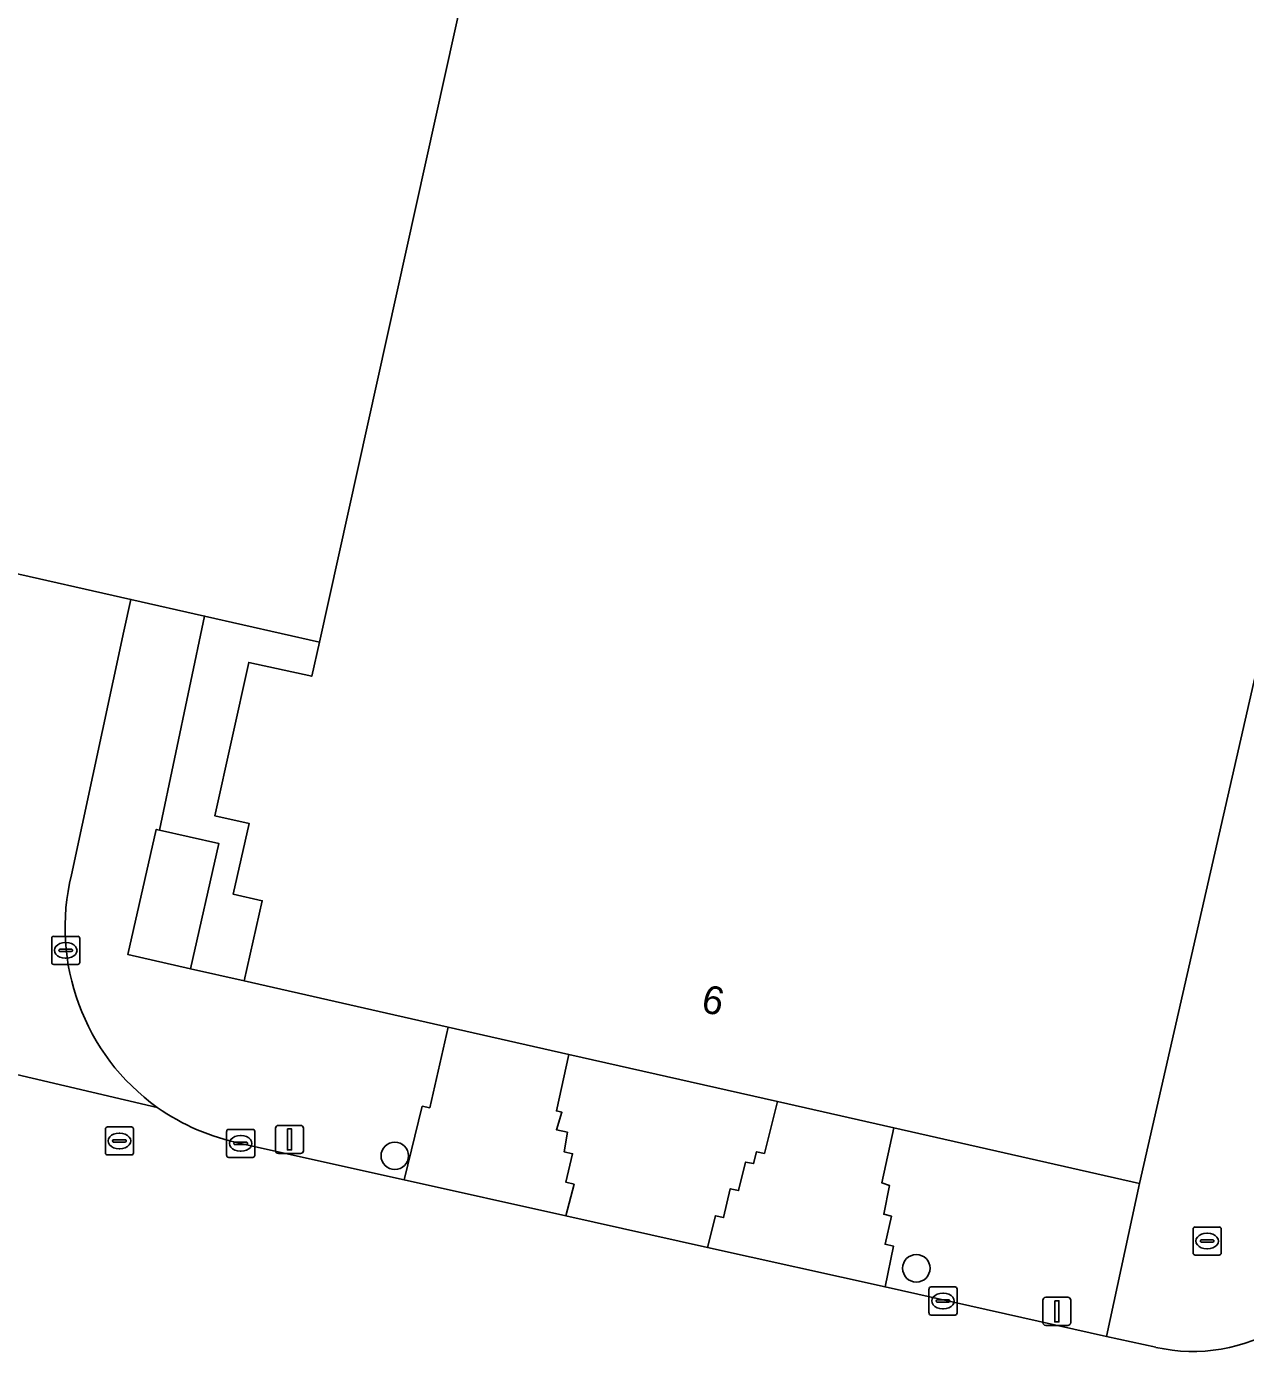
# Model space of a CAD drawing. Extents: x 161771 to 163125, y 382475 to 383179.
# Drawn here: x 162444.79 to 162488.21, y 382770.08 to 382817.29 of the extents above; entities that cross this region are included whole.
import ezdxf

# ---------------------------------------------------------------- set-up
doc = ezdxf.new("R2010")
doc.units = 0
for name, color, linetype in [('IMGEO_Boom', 7, 'Continuous'), ('IMGEO_Brandkraan', 7, 'Continuous'), ('IMGEO_Erf', 7, 'Continuous'), ('IMGEO_Kolk', 7, 'Continuous'), ('IMGEO_Lichtmast', 7, 'Continuous'), ('IMGEO_Pand', 7, 'Continuous'), ('IMGEO_Pand_nummerreeks', 7, 'Continuous'), ('IMGEO_Rijbaan_lokaal_open', 7, 'Continuous'), ('IMGEO_Rioolput', 7, 'Continuous'), ('IMGEO_Voetpad_open', 7, 'Continuous')]:
    doc.layers.add(name, color=color, linetype=linetype)

msp = doc.modelspace()

# ---------------------------------------------------------------- linework, layer by layer
at = {"layer": 'IMGEO_Boom'}
for centre in [(162457.91, 382777.051), (162476.489, 382773.042)]:
    msp.add_circle(centre, 0.489, dxfattribs=at)
at = {"layer": 'IMGEO_Brandkraan'}
for p, q in [((162486.423, 382774.514), (162487.275, 382774.514)), ((162486.348, 382773.588), (162486.348, 382774.44)), ((162486.607, 382774.008), (162486.607, 382774.02)), ((162486.65, 382774.057), (162487.048, 382774.057)), ((162486.836, 382774.294), (162486.861, 382774.294)), ((162487.091, 382774.02), (162487.091, 382774.008)), ((162487.349, 382774.44), (162487.349, 382773.588)), ((162487.045, 382773.971), (162486.647, 382773.971)), ((162486.859, 382773.734), (162486.834, 382773.734)), ((162487.275, 382773.514), (162486.423, 382773.514))]:
    msp.add_line(p, q, dxfattribs=at)
for points in [[(162486.423, 382774.514), (162487.275, 382774.514)], [(162486.348, 382773.588), (162486.348, 382774.44)], [(162487.349, 382774.44), (162487.349, 382773.588)], [(162487.275, 382773.514), (162486.423, 382773.514)]]:
    msp.add_lwpolyline(points, dxfattribs=at)
for centre, radius, start, end in [((162486.425, 382774.438), 0.0765, 91.552, 178.448), ((162486.425, 382774.438), 0.0765, 91.552, 178.448), ((162487.273, 382774.438), 0.0765, 1.552, 88.448), ((162487.273, 382774.438), 0.0765, 1.552, 88.448), ((162486.647, 382774.017), 0.0403, 85.8775, 175.7526), ((162487.052, 382774.019), 0.0386, 1.7309, 96.639), ((162486.425, 382773.59), 0.0765, 181.552, 268.448), ((162486.425, 382773.59), 0.0765, 181.552, 268.448), ((162486.644, 382774.007), 0.0366, 178.938, 274.7102), ((162487.048, 382774.014), 0.043, 264.8664, 352.4533), ((162487.273, 382773.59), 0.0765, 271.552, 358.448), ((162487.273, 382773.59), 0.0765, 271.552, 358.448)]:
    msp.add_arc(centre, radius, start, end, dxfattribs=at)
for centre, major_axis, ratio, start_param, end_param in [((162486.835, 382774.014), (-0.387, 0.002), 0.722429, 4.712389, 7.853982), ((162486.86, 382774.014), (-0.39, 0.002), 0.717154, 1.570796, 4.712389)]:
    msp.add_ellipse(centre, major_axis=major_axis, ratio=ratio, start_param=start_param, end_param=end_param, dxfattribs=at)
at = {"layer": 'IMGEO_Erf'}
msp.add_lwpolyline([(162452.718, 382788.893), (162451.506, 382789.16), (162452.711, 382794.629), (162454.955, 382794.134), (162455.231, 382795.352), (162451.134, 382796.279), (162449.535, 382788.653), (162451.646, 382788.176), (162450.637, 382783.714), (162452.546, 382783.282), (162453.192, 382786.141), (162452.148, 382786.378)], close=True, dxfattribs=at)
at = {"layer": 'IMGEO_Kolk'}
for p, q in [((162445.689, 382783.944), (162445.689, 382784.796)), ((162445.764, 382784.87), (162446.616, 382784.87)), ((162445.991, 382784.413), (162446.389, 382784.413)), ((162446.177, 382784.65), (162446.202, 382784.65)), ((162446.69, 382784.796), (162446.69, 382783.944)), ((162445.948, 382784.364), (162445.948, 382784.376)), ((162446.386, 382784.327), (162445.988, 382784.327)), ((162446.2, 382784.09), (162446.175, 382784.09)), ((162446.432, 382784.376), (162446.432, 382784.364)), ((162446.616, 382783.87), (162445.764, 382783.87)), ((162451.922, 382777.067), (162451.922, 382777.919)), ((162451.997, 382777.993), (162452.849, 382777.993)), ((162452.923, 382777.919), (162452.923, 382777.067)), ((162452.181, 382777.487), (162452.181, 382777.499)), ((162452.619, 382777.45), (162452.221, 382777.45)), ((162452.224, 382777.536), (162452.622, 382777.536)), ((162452.41, 382777.773), (162452.435, 382777.773)), ((162452.665, 382777.499), (162452.665, 382777.487)), ((162452.849, 382776.993), (162451.997, 382776.993)), ((162452.433, 382777.213), (162452.408, 382777.213)), ((162476.94, 382771.452), (162476.94, 382772.304)), ((162477.015, 382772.378), (162477.867, 382772.378)), ((162477.428, 382772.158), (162477.453, 382772.158)), ((162477.941, 382772.304), (162477.941, 382771.452)), ((162477.199, 382771.872), (162477.199, 382771.884)), ((162477.637, 382771.835), (162477.239, 382771.835)), ((162477.242, 382771.921), (162477.64, 382771.921)), ((162477.683, 382771.884), (162477.683, 382771.872)), ((162477.867, 382771.378), (162477.015, 382771.378)), ((162477.451, 382771.598), (162477.426, 382771.598))]:
    msp.add_line(p, q, dxfattribs=at)
for points in [[(162445.689, 382783.944), (162445.689, 382784.796)], [(162445.764, 382784.87), (162446.616, 382784.87)], [(162446.69, 382784.796), (162446.69, 382783.944)], [(162446.616, 382783.87), (162445.764, 382783.87)], [(162451.922, 382777.067), (162451.922, 382777.919)], [(162451.997, 382777.993), (162452.849, 382777.993)], [(162452.923, 382777.919), (162452.923, 382777.067)], [(162452.849, 382776.993), (162451.997, 382776.993)], [(162476.94, 382771.452), (162476.94, 382772.304)], [(162477.015, 382772.378), (162477.867, 382772.378)], [(162477.941, 382772.304), (162477.941, 382771.452)], [(162477.867, 382771.378), (162477.015, 382771.378)]]:
    msp.add_lwpolyline(points, dxfattribs=at)
for centre, radius, start, end in [((162445.766, 382784.794), 0.0765, 91.552, 178.448), ((162445.766, 382784.794), 0.0765, 91.552, 178.448), ((162445.988, 382784.373), 0.0403, 85.8775, 175.7526), ((162446.393, 382784.375), 0.0386, 1.7309, 96.639), ((162446.614, 382784.794), 0.0765, 1.552, 88.448), ((162446.614, 382784.794), 0.0765, 1.552, 88.448), ((162445.766, 382783.946), 0.0765, 181.552, 268.448), ((162445.766, 382783.946), 0.0765, 181.552, 268.448), ((162445.985, 382784.363), 0.0366, 178.938, 274.7102), ((162446.389, 382784.37), 0.043, 264.8664, 352.4533), ((162446.614, 382783.946), 0.0765, 271.552, 358.448), ((162446.614, 382783.946), 0.0765, 271.552, 358.448), ((162451.999, 382777.917), 0.0765, 91.552, 178.448), ((162451.999, 382777.917), 0.0765, 91.552, 178.448), ((162452.847, 382777.917), 0.0765, 1.552, 88.448), ((162452.847, 382777.917), 0.0765, 1.552, 88.448), ((162452.221, 382777.496), 0.0403, 85.8775, 175.7526), ((162452.218, 382777.486), 0.0366, 178.938, 274.7102), ((162452.622, 382777.493), 0.043, 264.8664, 352.4533), ((162452.626, 382777.498), 0.0386, 1.7309, 96.639), ((162451.999, 382777.069), 0.0765, 181.552, 268.448), ((162451.999, 382777.069), 0.0765, 181.552, 268.448), ((162452.847, 382777.069), 0.0765, 271.552, 358.448), ((162452.847, 382777.069), 0.0765, 271.552, 358.448), ((162477.017, 382772.302), 0.0765, 91.552, 178.448), ((162477.017, 382772.302), 0.0765, 91.552, 178.448), ((162477.865, 382772.302), 0.0765, 1.552, 88.448), ((162477.865, 382772.302), 0.0765, 1.552, 88.448), ((162477.239, 382771.881), 0.0403, 85.8775, 175.7526), ((162477.236, 382771.871), 0.0366, 178.938, 274.7102), ((162477.64, 382771.878), 0.043, 264.8664, 352.4533), ((162477.644, 382771.883), 0.0386, 1.7309, 96.639), ((162477.017, 382771.454), 0.0765, 181.552, 268.448), ((162477.017, 382771.454), 0.0765, 181.552, 268.448), ((162477.865, 382771.454), 0.0765, 271.552, 358.448), ((162477.865, 382771.454), 0.0765, 271.552, 358.448)]:
    msp.add_arc(centre, radius, start, end, dxfattribs=at)
for centre, major_axis, ratio, start_param, end_param in [((162446.176, 382784.37), (-0.387, 0.002), 0.722429, 4.712389, 7.853982), ((162446.201, 382784.37), (-0.39, 0.002), 0.717154, 1.570796, 4.712389), ((162452.409, 382777.493), (-0.387, 0.002), 0.722429, 4.712389, 7.853982), ((162452.434, 382777.493), (-0.39, 0.002), 0.717154, 1.570796, 4.712389), ((162477.427, 382771.878), (-0.387, 0.002), 0.722429, 4.712389, 7.853982), ((162477.452, 382771.878), (-0.39, 0.002), 0.717154, 1.570796, 4.712389)]:
    msp.add_ellipse(centre, major_axis=major_axis, ratio=ratio, start_param=start_param, end_param=end_param, dxfattribs=at)
at = {"layer": 'IMGEO_Lichtmast'}
for p, q in [((162453.664, 382777.233), (162453.664, 382778.033)), ((162453.664, 382778.033), (162453.664, 382777.233)), ((162453.764, 382778.133), (162454.554, 382778.133)), ((162454.554, 382778.133), (162453.764, 382778.133)), ((162454.654, 382778.033), (162454.654, 382777.233)), ((162454.654, 382777.233), (162454.654, 382778.033)), ((162454.554, 382777.133), (162453.764, 382777.133)), ((162453.764, 382777.133), (162454.554, 382777.133)), ((162480.997, 382771.109), (162480.997, 382771.909)), ((162480.997, 382771.909), (162480.997, 382771.109)), ((162481.097, 382772.009), (162481.887, 382772.009)), ((162481.887, 382772.009), (162481.097, 382772.009)), ((162481.987, 382771.909), (162481.987, 382771.109)), ((162481.987, 382771.109), (162481.987, 382771.909)), ((162481.887, 382771.009), (162481.097, 382771.009)), ((162481.097, 382771.009), (162481.887, 382771.009))]:
    msp.add_line(p, q, dxfattribs=at)
for points in [[(162454.084, 382778.008), (162454.234, 382778.008), (162454.234, 382777.258), (162454.084, 382777.258), (162454.084, 382778.008)], [(162481.417, 382771.884), (162481.567, 382771.884), (162481.567, 382771.134), (162481.417, 382771.134), (162481.417, 382771.884)]]:
    msp.add_lwpolyline(points, dxfattribs=at)
for centre, start, end in [((162453.764, 382778.033), 90, 180), ((162453.764, 382778.033), 90, 180), ((162454.554, 382778.033), 0, 90), ((162454.554, 382778.033), 360, 90), ((162453.764, 382777.233), 180, 270), ((162453.764, 382777.233), 180, 270), ((162454.554, 382777.233), 270, 0), ((162454.554, 382777.233), 270, 0), ((162481.097, 382771.909), 90, 180), ((162481.097, 382771.909), 90, 180), ((162481.887, 382771.909), 0, 90), ((162481.887, 382771.909), 360, 90), ((162481.097, 382771.109), 180, 270), ((162481.097, 382771.109), 180, 270), ((162481.887, 382771.109), 270, 0), ((162481.887, 382771.109), 270, 0)]:
    msp.add_arc(centre, 0.1, start, end, dxfattribs=at)
at = {"layer": 'IMGEO_Pand'}
for points in [[(162461.08, 382821.814), (162440.569, 382826.284), (162440.118, 382824.285), (162438.383, 382816.594), (162434.638, 382800.011), (162448.511, 382796.872), (162451.134, 382796.279), (162455.231, 382795.352)], [(162449.535, 382788.653), (162449.416, 382788.68), (162448.407, 382784.218), (162450.637, 382783.714), (162451.646, 382788.176)]]:
    msp.add_lwpolyline(points, close=True, dxfattribs=at)
msp.add_lwpolyline([(162461.08, 382821.814), (162455.231, 382795.352), (162454.955, 382794.134), (162452.711, 382794.629), (162451.506, 382789.16), (162452.718, 382788.893), (162452.148, 382786.378), (162453.192, 382786.141), (162452.546, 382783.282), (162459.808, 382781.639), (162464.109, 382780.666), (162471.546, 382778.983), (162475.689, 382778.046), (162484.441, 382776.066), (162488.665, 382794.601)], dxfattribs=at)
at = {"layer": 'IMGEO_Rijbaan_lokaal_open'}
for points in [[(162446.392, 382787.06), (162448.264, 382795.747), (162448.511, 382796.872), (162434.638, 382800.011), (162428.836, 382801.323), (162417.285, 382803.957), (162411.148, 382805.346), (162401.005, 382807.642), (162399.448, 382801.277), (162407.235, 382799.581), (162410.274, 382798.919), (162415.942, 382797.685), (162418.96, 382797.027), (162421.977, 382796.37), (162424.992, 382795.714), (162436.645, 382793.176), (162438.881, 382789.461), (162439.945, 382789.15)], [(162440.771, 382787.92), (162439.36, 382781.13), (162449.451, 382778.771)], [(162449.451, 382778.771), (162439.36, 382781.13), (162439.088, 382779.821), (162438.526, 382776.682)], [(162485.023, 382770.227), (162483.267, 382770.618), (162475.373, 382772.378), (162469.052, 382773.786), (162464.007, 382774.911), (162458.242, 382776.195), (162452.419, 382777.493)]]:
    msp.add_lwpolyline(points, dxfattribs=at)
for centre, radius, start, end in [((162454.076, 382785.187), 7.909, 166.301, 234.2115), ((162454.06, 382785.39), 8.066, 235.1487, 258.2585), ((162486.346, 382776.047), 5.969, 257.1937, 347.2586)]:
    msp.add_arc(centre, radius, start, end, dxfattribs=at)
at = {"layer": 'IMGEO_Rioolput'}
for p, q in [((162447.602, 382777.155), (162447.602, 382778.007)), ((162447.677, 382778.081), (162448.529, 382778.081)), ((162448.09, 382777.861), (162448.115, 382777.861)), ((162448.603, 382778.007), (162448.603, 382777.155)), ((162447.861, 382777.575), (162447.861, 382777.587)), ((162448.299, 382777.538), (162447.901, 382777.538)), ((162447.904, 382777.624), (162448.302, 382777.624)), ((162448.345, 382777.587), (162448.345, 382777.575)), ((162448.529, 382777.081), (162447.677, 382777.081)), ((162448.113, 382777.301), (162448.088, 382777.301))]:
    msp.add_line(p, q, dxfattribs=at)
for points in [[(162447.602, 382777.155), (162447.602, 382778.007)], [(162447.677, 382778.081), (162448.529, 382778.081)], [(162448.603, 382778.007), (162448.603, 382777.155)], [(162448.529, 382777.081), (162447.677, 382777.081)]]:
    msp.add_lwpolyline(points, dxfattribs=at)
for centre, radius, start, end in [((162447.679, 382778.005), 0.0765, 91.552, 178.448), ((162447.679, 382778.005), 0.0765, 91.552, 178.448), ((162448.527, 382778.005), 0.0765, 1.552, 88.448), ((162448.527, 382778.005), 0.0765, 1.552, 88.448), ((162447.901, 382777.584), 0.0403, 85.8775, 175.7526), ((162447.898, 382777.574), 0.0366, 178.938, 274.7102), ((162448.302, 382777.581), 0.043, 264.8664, 352.4533), ((162448.306, 382777.586), 0.0386, 1.7309, 96.639), ((162447.679, 382777.157), 0.0765, 181.552, 268.448), ((162447.679, 382777.157), 0.0765, 181.552, 268.448), ((162448.527, 382777.157), 0.0765, 271.552, 358.448), ((162448.527, 382777.157), 0.0765, 271.552, 358.448)]:
    msp.add_arc(centre, radius, start, end, dxfattribs=at)
for centre, major_axis, ratio, start_param, end_param in [((162448.089, 382777.581), (-0.387, 0.002), 0.722429, 4.712389, 7.853982), ((162448.114, 382777.581), (-0.39, 0.002), 0.717154, 1.570796, 4.712389)]:
    msp.add_ellipse(centre, major_axis=major_axis, ratio=ratio, start_param=start_param, end_param=end_param, dxfattribs=at)
at = {"layer": 'IMGEO_Voetpad_open'}
for points in [[(162503.728, 382815.434), (162503.758, 382815.55), (162503.973, 382816.498), (162504.743, 382819.885), (162494.91, 382822.004), (162491.289, 382806.116), (162492.051, 382805.943), (162491.42, 382803.174), (162490.658, 382803.348), (162489.299, 382797.38), (162490.06, 382797.207), (162489.427, 382794.428), (162488.665, 382794.601), (162484.441, 382776.066), (162483.267, 382770.618), (162485.023, 382770.227)], [(162451.134, 382796.279), (162448.511, 382796.872), (162448.264, 382795.747), (162446.392, 382787.06)], [(162452.419, 382777.493), (162458.242, 382776.195), (162458.891, 382778.819), (162459.156, 382778.766), (162459.808, 382781.639), (162452.546, 382783.282), (162450.637, 382783.714), (162448.407, 382784.218), (162449.416, 382788.68), (162449.535, 382788.653), (162451.134, 382796.279)]]:
    msp.add_lwpolyline(points, dxfattribs=at)
for points in [[(162464.007, 382774.911), (162464.295, 382776.036), (162464.001, 382776.116), (162464.243, 382777.125), (162463.942, 382777.195), (162464.058, 382777.888), (162463.67, 382777.981), (162463.862, 382778.6), (162463.668, 382778.649), (162464.109, 382780.666), (162459.808, 382781.639), (162459.156, 382778.766), (162458.891, 382778.819), (162458.242, 382776.195)], [(162469.052, 382773.786), (162469.334, 382774.913), (162469.622, 382774.849), (162469.858, 382775.876), (162470.156, 382775.812), (162470.407, 382776.829), (162470.691, 382776.771), (162470.796, 382777.193), (162471.076, 382777.137), (162471.546, 382778.983), (162464.109, 382780.666), (162463.668, 382778.649), (162463.862, 382778.6), (162463.67, 382777.981), (162464.058, 382777.888), (162463.942, 382777.195), (162464.243, 382777.125), (162464.001, 382776.116), (162464.295, 382776.036), (162464.007, 382774.911)], [(162475.373, 382772.378), (162475.679, 382773.831), (162475.373, 382773.897), (162475.603, 382774.898), (162475.326, 382774.969), (162475.537, 382775.992), (162475.265, 382776.083), (162475.689, 382778.046), (162471.546, 382778.983), (162471.076, 382777.137), (162470.796, 382777.193), (162470.691, 382776.771), (162470.407, 382776.829), (162470.156, 382775.812), (162469.858, 382775.876), (162469.622, 382774.849), (162469.334, 382774.913), (162469.052, 382773.786)], [(162484.441, 382776.066), (162475.689, 382778.046), (162475.265, 382776.083), (162475.537, 382775.992), (162475.326, 382774.969), (162475.603, 382774.898), (162475.373, 382773.897), (162475.679, 382773.831), (162475.373, 382772.378), (162483.267, 382770.618)]]:
    msp.add_lwpolyline(points, close=True, dxfattribs=at)
for centre, radius, start, end in [((162454.076, 382785.187), 7.909, 166.301, 234.2115), ((162454.06, 382785.39), 8.066, 235.1487, 258.2585), ((162486.346, 382776.047), 5.969, 257.1937, 347.2586)]:
    msp.add_arc(centre, radius, start, end, dxfattribs=at)

# ---------------------------------------------------------------- texts
at = {"layer": 'IMGEO_Pand_nummerreeks'}
msp.add_text('6', height=1, rotation=347.2517, dxfattribs=at).set_placement((162468.781, 382782.193))

doc.saveas('drawing.dxf')
